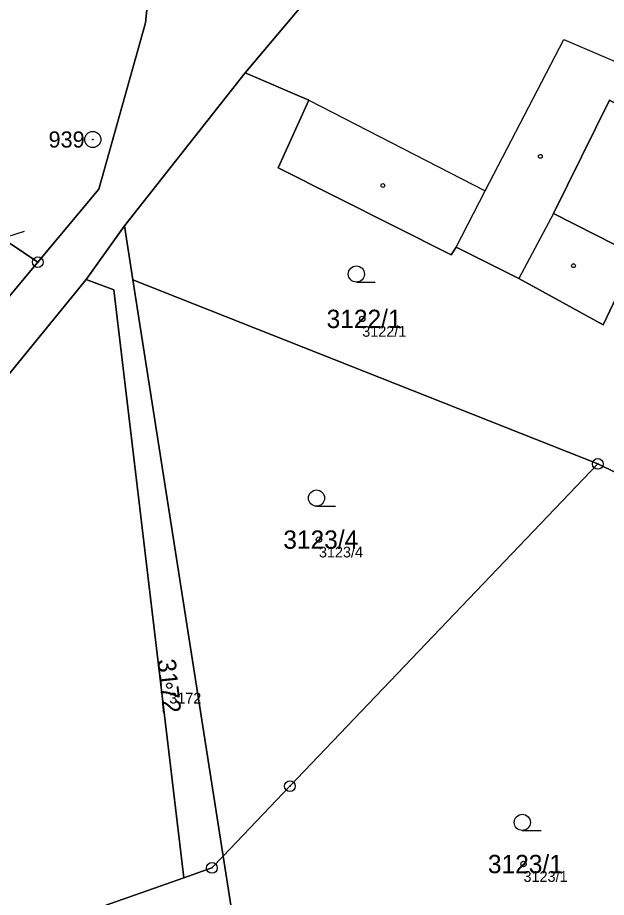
# Model space of a CAD drawing. Extents: x -761891 to -756141, y -1178507 to -1171885.
# Drawn here: x -761030.9 to -760976.3, y -1175175.3 to -1175093.7 of the extents above; entities that cross this region are included whole.
import ezdxf

# ---------------------------------------------------------------- set-up
doc = ezdxf.new("R2010")
doc.units = 0
for name, color, linetype in [('Definiční body', 7, 'Continuous'), ('Hranice parcel', 7, 'Continuous'), ('Parcelní čísla', 7, 'Continuous'), ('Polygon parcely', 7, 'Continuous'), ('Poz předměty', 7, 'Continuous'), ('Vnitřní kresba', 7, 'Continuous'), ('Značky bodu BP', 7, 'Continuous'), ('Značky budov', 7, 'Continuous'), ('Značky kultur', 7, 'Continuous')]:
    doc.layers.add(name, color=color, linetype=linetype)

msp = doc.modelspace()

# ---------------------------------------------------------------- linework, layer by layer
at = {"layer": 'Definiční body'}
for centre in [(-760998.94, -1175121.67), (-761002.96, -1175142.14), (-761016.85, -1175155.69), (-760983.97, -1175172.23)]:
    msp.add_circle(centre, 0.25, dxfattribs=at)
at = {"layer": 'Hranice parcel'}
for p, q in [((-761009.8, -1175098.86), (-761021, -1175113.04)), ((-761024.55, -1175118.02), (-761021, -1175113.04)), ((-761021, -1175113.04), (-761020.22, -1175118.04)), ((-761020.22, -1175118.04), (-760977.07, -1175135.12)), ((-761020.22, -1175118.04), (-761011.84, -1175171.49)), ((-760977.07, -1175135.12), (-760975.38, -1175135.94)), ((-761010.54, -1175179.79), (-761011.84, -1175171.49))]:
    msp.add_line(p, q, dxfattribs=at)
for points in [[(-761053.14, -1175032.16), (-761055.32, -1175055.62), (-761058.31, -1175065.74), (-761053.12, -1175100.22), (-761029.05, -1175116.41)], [(-761019.32, -1175065.07), (-761018.39, -1175070.4), (-761017.92, -1175083.11), (-761019.05, -1175094.21), (-761023.38, -1175109.63), (-761029.05, -1175116.41)], [(-760968.72, -1175081.35), (-760976.85, -1175080.04), (-760993.69, -1175081.75), (-761002.62, -1175090.3), (-761009.8, -1175098.86)], [(-761009.8, -1175098.86), (-761003.91, -1175101.38), (-761006.74, -1175107.65), (-760990.67, -1175115.73), (-760990.22, -1175115.03), (-760984.41, -1175117.92), (-760976.58, -1175122.23), (-760973.5, -1175115.78)], [(-760973.5, -1175115.78), (-760981.18, -1175111.89), (-760975.98, -1175101.37), (-760971.75, -1175103.72), (-760970.25, -1175100.3)], [(-761029.05, -1175116.41), (-761042.25, -1175132.22), (-761047.72, -1175137.2)], [(-761024.55, -1175118.02), (-761039.89, -1175136.75), (-761050.6, -1175146.24), (-761056.77, -1175149.71)], [(-761015.49, -1175173.5), (-761022, -1175118.97), (-761024.55, -1175118.02)], [(-761011.84, -1175171.49), (-761005.65, -1175165.01), (-760977.07, -1175135.12)], [(-761056.77, -1175149.71), (-761042.64, -1175183.03), (-761015.49, -1175173.5)], [(-761011.84, -1175171.49), (-761012.89, -1175172.59), (-761015.49, -1175173.5)]]:
    msp.add_lwpolyline(points, dxfattribs=at)
at = {"layer": 'Polygon parcely'}
for points in [[(-761053.12, -1175100.22), (-761029.05, -1175116.41), (-761023.38, -1175109.63), (-761019.05, -1175094.21), (-761017.92, -1175083.11), (-761018.39, -1175070.4), (-761019.32, -1175065.07), (-761028.28, -1175028.47), (-761053.14, -1175032.16), (-761055.32, -1175055.62), (-761058.31, -1175065.74)], [(-761053.14, -1175032.16), (-761087.91, -1175044.53), (-761079.4, -1175095.99), (-761072.78, -1175117.65), (-761047.72, -1175137.2), (-761042.25, -1175132.22), (-761029.05, -1175116.41), (-761053.12, -1175100.22), (-761058.31, -1175065.74), (-761055.32, -1175055.62)], [(-760990.67, -1175115.73), (-760990.22, -1175115.03), (-760984.41, -1175117.92), (-760976.58, -1175122.23), (-760973.5, -1175115.78), (-760981.18, -1175111.89), (-760975.98, -1175101.37), (-760971.75, -1175103.72), (-760970.25, -1175100.3), (-760969.18, -1175093.83), (-760969.27, -1175091.87), (-760968.97, -1175089.63), (-760968.76, -1175083.51), (-760968.72, -1175081.35), (-760976.85, -1175080.04), (-760993.69, -1175081.75), (-761002.62, -1175090.3), (-761009.8, -1175098.86), (-761003.91, -1175101.38), (-761006.74, -1175107.65)], [(-760973.5, -1175115.78), (-760976.58, -1175122.23), (-760984.41, -1175117.92), (-760990.22, -1175115.03), (-760990.67, -1175115.73), (-761006.74, -1175107.65), (-761003.91, -1175101.38), (-761009.8, -1175098.86), (-761021, -1175113.04), (-761020.22, -1175118.04), (-760977.07, -1175135.12), (-760975.38, -1175135.94), (-760961.59, -1175117.49)], [(-760970.25, -1175100.3), (-760971.75, -1175103.72), (-760975.98, -1175101.37), (-760981.18, -1175111.89), (-760973.5, -1175115.78), (-760961.59, -1175117.49), (-760941.01, -1175119.96), (-760949.83, -1175112.9), (-760953.43, -1175111.3), (-760965.77, -1175102.37)], [(-761020.22, -1175118.04), (-761021, -1175113.04), (-761024.55, -1175118.02), (-761022, -1175118.97), (-761015.49, -1175173.5), (-761012.89, -1175172.59), (-761011.84, -1175171.49)], [(-761042.64, -1175183.03), (-761015.49, -1175173.5), (-761022, -1175118.97), (-761024.55, -1175118.02), (-761039.89, -1175136.75), (-761050.6, -1175146.24), (-761056.77, -1175149.71)], [(-761005.65, -1175165.01), (-760977.07, -1175135.12), (-761020.22, -1175118.04), (-761011.84, -1175171.49)], [(-761002.11, -1175187.12), (-760997.75, -1175191.44), (-761002, -1175195.73), (-761000.14, -1175197.7), (-761000.27, -1175197.83), (-760999.75, -1175198.29), (-760989.92, -1175208.04), (-760967.24, -1175181.45), (-760942.34, -1175158.62), (-760975.38, -1175135.94), (-760977.07, -1175135.12), (-761005.65, -1175165.01), (-761011.84, -1175171.49), (-761010.54, -1175179.79), (-761008.34, -1175179.51), (-761006.1, -1175186.42), (-761003.68, -1175184.86)], [(-761063.93, -1175153.72), (-761039.13, -1175189.24), (-761018.23, -1175182.13), (-761014.68, -1175180.54), (-761010.54, -1175179.79), (-761011.84, -1175171.49), (-761012.89, -1175172.59), (-761015.49, -1175173.5), (-761042.64, -1175183.03), (-761056.77, -1175149.71)]]:
    msp.add_lwpolyline(points, close=True, dxfattribs=at)
for points in [[(-761017.92, -1175083.11), (-761019.05, -1175094.21), (-761023.38, -1175109.63), (-761029.05, -1175116.41), (-761042.25, -1175132.22)], [(-761039.89, -1175136.75), (-761024.55, -1175118.02), (-761021, -1175113.04), (-761009.8, -1175098.86), (-761002.62, -1175090.3)]]:
    msp.add_lwpolyline(points, dxfattribs=at)
at = {"layer": 'Poz předměty'}
msp.add_line((-761066.57, -1175125.21), (-761030.29, -1175113.54), dxfattribs=at)
at = {"layer": 'Vnitřní kresba'}
for p, q in [((-760987.54, -1175109.8), (-760980.22, -1175095.76)), ((-760980.22, -1175095.76), (-760974.59, -1175098.17)), ((-761003.91, -1175101.38), (-760987.54, -1175109.8)), ((-760990.22, -1175115.03), (-760987.54, -1175109.8)), ((-760981.18, -1175111.89), (-760984.41, -1175117.92))]:
    msp.add_line(p, q, dxfattribs=at)
at = {"layer": 'Značky bodu BP'}
for centre, radius in [((-761023.95, -1175105.03), 0.75), ((-761023.95, -1175105.03), 0.03), ((-761029.05, -1175116.41), 0.5), ((-761029.05, -1175116.41), 0.0303), ((-760977.07, -1175135.12), 0.5), ((-760977.07, -1175135.12), 0.0303), ((-761005.65, -1175165.01), 0.5), ((-761005.65, -1175165.01), 0.0303), ((-761012.89, -1175172.59), 0.5), ((-761012.89, -1175172.59), 0.0303)]:
    msp.add_circle(centre, radius, dxfattribs=at)
at = {"layer": 'Značky budov'}
for centre in [(-760982.407, -1175106.599), (-760997.027, -1175109.299), (-760979.327, -1175116.739)]:
    msp.add_circle(centre, 0.175, dxfattribs=at)
at = {"layer": 'Značky kultur'}
for p, q in [((-760999.483, -1175118.26), (-760997.733, -1175118.26)), ((-761003.183, -1175139.04), (-761001.433, -1175139.04)), ((-760984.083, -1175169.12), (-760982.333, -1175169.12))]:
    msp.add_line(p, q, dxfattribs=at)
for centre in [(-760999.483, -1175117.51), (-761003.183, -1175138.29), (-760984.083, -1175168.37)]:
    msp.add_circle(centre, 0.75, dxfattribs=at)

# ---------------------------------------------------------------- texts
at = {"layer": 'Definiční body'}
for s, p in [('3122/1', (-760998.94, -1175123.326)), ('3123/4', (-761002.96, -1175143.796)), ('3172', (-761016.85, -1175157.346)), ('3123/1', (-760983.97, -1175173.886))]:
    msp.add_text(s, height=1, dxfattribs=at).set_placement(p)
at = {"layer": 'Parcelní čísla'}
for s, p in [('3122/1', (-761002.245, -1175122.52)), ('3123/4', (-761006.265, -1175142.99)), ('3123/1', (-760987.275, -1175173.08))]:
    msp.add_text(s, height=1.7, dxfattribs=at).set_placement(p)
msp.add_text('3172', height=1.7, rotation=276, dxfattribs=at).set_placement((-761017.957, -1175153.285))
at = {"layer": 'Značky bodu BP'}
msp.add_text('939', height=1.5, dxfattribs=at).set_placement((-761028.053, -1175105.78))

doc.saveas('drawing.dxf')
